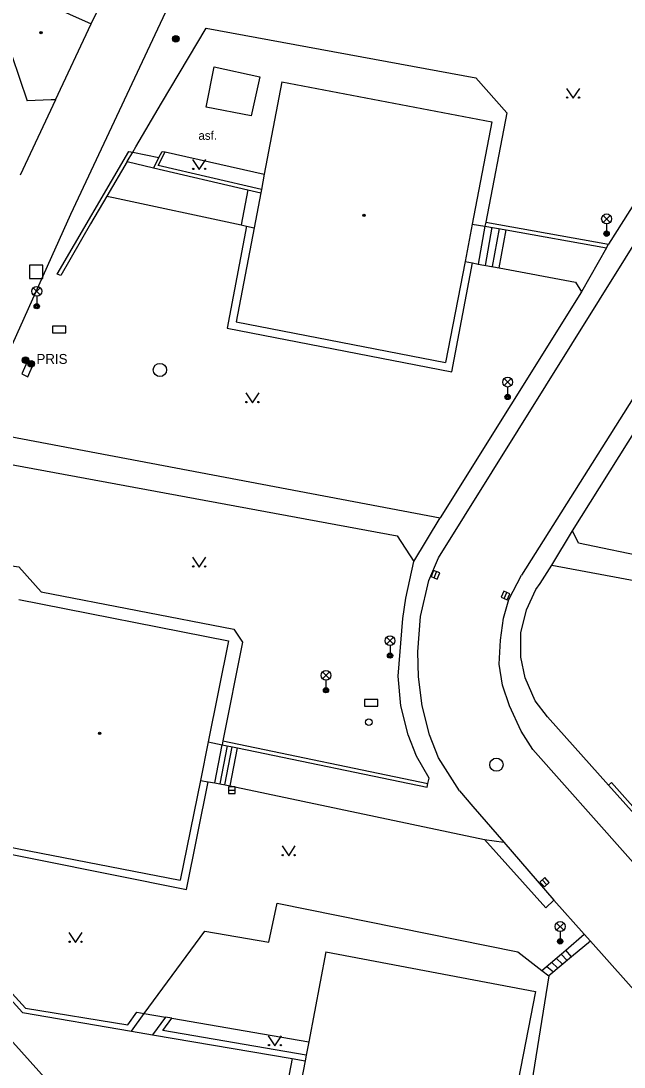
# Model space of a CAD drawing. Extents: x -598233 to -596890, y -1157848 to -1156431.
# Drawn here: x -597188 to -597142.4, y -1157566.4 to -1157487.3 of the extents above; entities that cross this region are included whole.
import ezdxf

# ---------------------------------------------------------------- set-up
doc = ezdxf.new("R2010")
doc.units = 0
for name, color, linetype in [('Level 10', 7, 'Continuous'), ('Level 11', 7, 'Continuous'), ('Level 24', 7, 'Continuous'), ('Level 25', 7, 'Continuous'), ('Level 26', 7, 'Continuous'), ('Level 27', 7, 'Continuous'), ('Level 28', 7, 'Continuous'), ('Level 33', 7, 'Continuous'), ('Level 36', 7, 'Continuous'), ('Level 39', 7, 'Continuous'), ('Level 40', 7, 'Continuous'), ('Level 41', 7, 'Continuous'), ('Level 5', 7, 'Continuous'), ('Level 7', 7, 'Continuous'), ('Level 8', 7, 'Continuous')]:
    doc.layers.add(name, color=color, linetype=linetype)

msp = doc.modelspace()

# ---------------------------------------------------------------- linework, layer by layer
at = {"layer": 'Level 10'}
for points in [[(-597156.46, -1157527.92), (-597126.1, -1157479.25), (-597087.5, -1157487.92), (-597089.1, -1157493.83), (-597042.36, -1157546.78), (-597015.95, -1157576.4)], [(-597175.17, -1157482.58), (-597184.27, -1157501.98), (-597191.01, -1157516.9699), (-597189.79, -1157518.58)], [(-597130.32, -1157497.77), (-597150.19, -1157529.24)], [(-597154.86, -1157545.54), (-597156.46, -1157543.04), (-597157.14, -1157541.31), (-597157.69, -1157539.13), (-597157.98, -1157536.94), (-597158.01, -1157535.04), (-597157.81, -1157532.36), (-597157.19, -1157529.64), (-597156.46, -1157527.92)], [(-597149.32, -1157542.42), (-597150.2199, -1157541.04), (-597151.09, -1157539.13), (-597151.62, -1157537.56), (-597151.86, -1157535.9699), (-597151.77, -1157534.15), (-597151.55, -1157532.5), (-597151.13, -1157531.09), (-597150.19, -1157529.24)], [(-597149.32, -1157542.42), (-597114.43, -1157581.74), (-597058.19, -1157645.1599), (-597053.96, -1157649.83)], [(-597154.86, -1157545.54), (-597153.86, -1157546.7199), (-597151.52, -1157549.42)], [(-597151.52, -1157549.42), (-597147.74, -1157553.81)], [(-597147.74, -1157553.81), (-597145.44, -1157556.39)], [(-597145.44, -1157556.39), (-597144.98, -1157556.9099)], [(-597144.98, -1157556.9099), (-597132.64, -1157570.74)]]:
    msp.add_lwpolyline(points, dxfattribs=at)
at = {"layer": 'Level 11'}
for points in [[(-597187.21, -1157482.78), (-597185.98, -1157486.1), (-597182.7, -1157487.57)], [(-597185.4, -1157493.31), (-597182.7, -1157487.57)], [(-597179.57, -1157497.27), (-597179.32, -1157496.85), (-597177.38, -1157493.56), (-597174.02, -1157487.88), (-597153.63, -1157491.64)], [(-597134.65, -1157488.27), (-597134.12, -1157489.23), (-597143.6, -1157504.2199)], [(-597173.4099, -1157490.82), (-597169.9699, -1157491.58), (-597170.62, -1157494.51), (-597174.02, -1157493.85), (-597173.4099, -1157490.82)], [(-597153.63, -1157491.64), (-597151.28, -1157494.28), (-597152.89, -1157502.55)], [(-597179.57, -1157497.27), (-597177.59, -1157497.6599), (-597178, -1157498.44)], [(-597169.84, -1157500.09), (-597177.64, -1157498.28), (-597177.11, -1157497.25)], [(-597177.59, -1157497.66), (-597177.34, -1157497.21), (-597177.11, -1157497.25)], [(-597177.11, -1157497.25), (-597169.62, -1157498.93)], [(-597179.99, -1157497.98), (-597178, -1157498.44)], [(-597178, -1157498.44), (-597170.86, -1157500.11)], [(-597181.53, -1157500.59), (-597181.02, -1157500.7), (-597171.37, -1157502.76)], [(-597170.86, -1157500.11), (-597171.37, -1157502.76)], [(-597170.86, -1157500.11), (-597169.89, -1157500.34)], [(-597170.98, -1157502.85), (-597172.44, -1157510.56), (-597155.45, -1157513.86), (-597153.88, -1157505.64)], [(-597171.37, -1157502.76), (-597170.98, -1157502.85)], [(-597170.98, -1157502.85), (-597170.39, -1157502.98)], [(-597153.9099, -1157502.7199), (-597152.95, -1157502.85)], [(-597152.95, -1157502.85), (-597153.4699, -1157505.7199)], [(-597152.42, -1157502.94), (-597152.94, -1157505.82)], [(-597151.88, -1157503.04), (-597152.4, -1157505.92)], [(-597151.87, -1157506.02), (-597151.35, -1157503.13)], [(-597143.77, -1157504.49), (-597145.6599, -1157507.83)], [(-597154.45, -1157505.53), (-597153.88, -1157505.64)], [(-597153.88, -1157505.64), (-597153.4699, -1157505.7199)], [(-597153.4699, -1157505.7199), (-597151.87, -1157506.02)], [(-597151.87, -1157506.02), (-597146.09, -1157507.1), (-597145.6599, -1157507.83)], [(-597145.6599, -1157507.83), (-597156.34, -1157524.92)], [(-597146.32, -1157525.89), (-597141.45, -1157518.1)], [(-597189.79, -1157518.58), (-597156.34, -1157524.92)], [(-597190.81, -1157520.5), (-597159.59, -1157526.28), (-597158.32, -1157528.2)], [(-597136.82, -1157522.57), (-597140.3, -1157527.98), (-597145.88, -1157526.83), (-597146.32, -1157525.89)], [(-597158.32, -1157528.2), (-597156.34, -1157524.92)], [(-597147.9, -1157528.48), (-597146.32, -1157525.89)], [(-597147.9, -1157528.48), (-597121.1, -1157533.4699), (-597115.45, -1157526.69)], [(-597194.15, -1157527.76), (-597188.17, -1157528.61), (-597186.49, -1157530.49), (-597171.92, -1157533.33), (-597171.28, -1157534.31), (-597172.75, -1157541.77)], [(-597157.17, -1157544.59), (-597158.11, -1157542.93), (-597158.75, -1157541.31), (-597159.3, -1157539.11), (-597159.5, -1157536.89), (-597159.1599, -1157532.51), (-597158.92, -1157530.99), (-597158.32, -1157528.2)], [(-597148.78, -1157529.86), (-597147.9, -1157528.48)], [(-597148.23, -1157539.94), (-597149.15, -1157538.75), (-597149.9, -1157537), (-597150.23, -1157535.43), (-597150.24, -1157533.61), (-597149.8, -1157531.86), (-597149.11, -1157530.32), (-597148.78, -1157529.86)], [(-597143.6, -1157545.12), (-597148.23, -1157539.94)], [(-597190.84, -1157541.98), (-597192.4699, -1157549.6), (-597175.5, -1157553.01), (-597173.86, -1157544.86)], [(-597173.87, -1157541.85), (-597172.81, -1157542.07)], [(-597173.37, -1157544.95), (-597172.81, -1157542.07)], [(-597172.42, -1157542.15), (-597172.99, -1157545.02)], [(-597172.6, -1157545.09), (-597172.04, -1157542.23)], [(-597172.21, -1157545.1599), (-597171.65, -1157542.3)], [(-597174.45, -1157544.76), (-597173.86, -1157544.86)], [(-597173.86, -1157544.86), (-597173.37, -1157544.95)], [(-597173.37, -1157544.95), (-597172.21, -1157545.1599)], [(-597157.25, -1157545), (-597157.17, -1157544.59)], [(-597172.21, -1157545.1599), (-597152.98, -1157549.2199)], [(-597204.49, -1157546.87), (-597199.13, -1157552.85), (-597123.77, -1157636.89), (-597111.44, -1157650.75), (-597102.63, -1157660.56)], [(-597152.98, -1157549.2199), (-597151.52, -1157549.42)], [(-597147.74, -1157553.81), (-597148.34, -1157554.38), (-597152.98, -1157549.2199)], [(-597178.69, -1157562.39), (-597174.12, -1157556.15), (-597169.27, -1157556.99), (-597168.65, -1157554.05), (-597150.4699, -1157557.71), (-597148.64, -1157559.13)], [(-597146.82, -1157557.58), (-597145.44, -1157556.39)], [(-597144.98, -1157556.9099), (-597146.4, -1157558.09)], [(-597148.64, -1157559.13), (-597146.82, -1157557.58)], [(-597146.4, -1157558.09), (-597146.82, -1157557.58)], [(-597146.4, -1157558.09), (-597148.12, -1157559.53)], [(-597147.92, -1157558.51), (-597147.43, -1157558.95)], [(-597147.56, -1157558.2), (-597147.08, -1157558.6599)], [(-597147.19, -1157557.89), (-597146.74, -1157558.38)], [(-597148.64, -1157559.13), (-597148.12, -1157559.53)], [(-597148.28, -1157558.83), (-597147.77, -1157559.24)], [(-597148.12, -1157559.53), (-597149.52, -1157568.32)], [(-597187.9, -1157562.3), (-597179.6599, -1157563.71)], [(-597179.6599, -1157563.71), (-597178.69, -1157562.39)], [(-597178.69, -1157562.39), (-597177.09, -1157562.6599)], [(-597176.6, -1157562.74), (-597166.26, -1157564.51)], [(-597179.6599, -1157563.71), (-597178.06, -1157563.98)], [(-597167.52, -1157565.79), (-597167.99, -1157568.28)]]:
    msp.add_lwpolyline(points, dxfattribs=at)
at = {"layer": 'Level 24'}
for points in [[(-597185.63, -1157510.93), (-597184.63, -1157510.93), (-597184.63, -1157510.43), (-597185.63, -1157510.43)], [(-597187.5416, -1157513.1214), (-597187.9539, -1157514.0324), (-597187.4984, -1157514.2386), (-597187.0861, -1157513.3276)], [(-597162.05, -1157539.15), (-597161.05, -1157539.15), (-597161.05, -1157538.65), (-597162.05, -1157538.65)]]:
    msp.add_lwpolyline(points, close=True, dxfattribs=at)
at = {"layer": 'Level 25'}
for centre, radius in [((-597176.3, -1157488.69), 0.25), ((-597176.3, -1157488.69), 0.2), ((-597176.3, -1157488.69), 0.15), ((-597176.3, -1157488.69), 0.1), ((-597176.3, -1157488.69), 0.05), ((-597187.67, -1157512.99), 0.25), ((-597187.67, -1157512.99), 0.2), ((-597187.67, -1157512.99), 0.15), ((-597187.67, -1157512.99), 0.1), ((-597187.67, -1157512.99), 0.05), ((-597187.25, -1157513.27), 0.25), ((-597187.25, -1157513.27), 0.2), ((-597187.25, -1157513.27), 0.15), ((-597187.25, -1157513.27), 0.1), ((-597187.25, -1157513.27), 0.05)]:
    msp.add_circle(centre, radius, dxfattribs=at)
at = {"layer": 'Level 26'}
msp.add_lwpolyline([(-597187.36, -1157506.81), (-597186.36, -1157506.81), (-597186.36, -1157505.81), (-597187.36, -1157505.81)], close=True, dxfattribs=at)
at = {"layer": 'Level 27'}
for p, q in [((-597156.7843, -1157529.4415), (-597156.5957, -1157528.9785)), ((-597151.4917, -1157530.9984), (-597151.2883, -1157530.5416)), ((-597172.33, -1157545.5), (-597171.83, -1157545.5)), ((-597148.6093, -1157552.2761), (-597148.2707, -1157552.6439))]:
    msp.add_line(p, q, dxfattribs=at)
for points in [[(-597156.5528, -1157529.5359), (-597156.3641, -1157529.0728), (-597156.8272, -1157528.8841), (-597157.0159, -1157529.3472)], [(-597151.2634, -1157531.1001), (-597151.0599, -1157530.6434), (-597151.5166, -1157530.4399), (-597151.7201, -1157530.8966)], [(-597172.33, -1157545.75), (-597171.83, -1157545.75), (-597171.83, -1157545.25), (-597172.33, -1157545.25)], [(-597148.7933, -1157552.4454), (-597148.4546, -1157552.8133), (-597148.0867, -1157552.4746), (-597148.4254, -1157552.1067)]]:
    msp.add_lwpolyline(points, close=True, dxfattribs=at)
for centre in [(-597177.51, -1157513.73), (-597152.08, -1157543.57)]:
    msp.add_circle(centre, 0.5, dxfattribs=at)
at = {"layer": 'Level 28'}
msp.add_circle((-597161.7199, -1157540.35), 0.25, dxfattribs=at)
at = {"layer": 'Level 33'}
for p, q in [((-597144.015, -1157502.57), (-597143.485, -1157502.04)), ((-597144.015, -1157502.04), (-597143.485, -1157502.57)), ((-597143.75, -1157502.68), (-597143.75, -1157503.43)), ((-597187.085, -1157508.0499), (-597186.555, -1157507.5199)), ((-597187.085, -1157507.5199), (-597186.555, -1157508.0499)), ((-597186.82, -1157508.1599), (-597186.82, -1157508.9099)), ((-597151.495, -1157514.91), (-597150.965, -1157514.38)), ((-597151.495, -1157514.38), (-597150.965, -1157514.91)), ((-597151.23, -1157515.02), (-597151.23, -1157515.77)), ((-597160.385, -1157534.46), (-597159.855, -1157533.93)), ((-597160.385, -1157533.93), (-597159.855, -1157534.46)), ((-597160.12, -1157534.57), (-597160.12, -1157535.32)), ((-597165.225, -1157537.08), (-597164.695, -1157536.55)), ((-597165.225, -1157536.55), (-597164.695, -1157537.08)), ((-597164.96, -1157537.19), (-597164.96, -1157537.94)), ((-597147.525, -1157556.07), (-597146.995, -1157555.54)), ((-597147.525, -1157555.54), (-597146.995, -1157556.07)), ((-597147.26, -1157556.18), (-597147.26, -1157556.93))]:
    msp.add_line(p, q, dxfattribs=at)
for centre, radius in [((-597143.75, -1157502.305), 0.375), ((-597143.75, -1157503.43), 0.2), ((-597143.75, -1157503.43), 0.1445), ((-597143.75, -1157503.43), 0.0876), ((-597186.82, -1157507.7849), 0.375), ((-597186.82, -1157508.9099), 0.2), ((-597186.82, -1157508.9099), 0.1445), ((-597186.82, -1157508.9099), 0.0876), ((-597151.23, -1157514.645), 0.375), ((-597151.23, -1157515.77), 0.2), ((-597151.23, -1157515.77), 0.1445), ((-597151.23, -1157515.77), 0.0876), ((-597160.12, -1157534.195), 0.375), ((-597160.12, -1157535.32), 0.2), ((-597160.12, -1157535.32), 0.1445), ((-597160.12, -1157535.32), 0.0876), ((-597164.96, -1157536.815), 0.375), ((-597164.96, -1157537.94), 0.2), ((-597164.96, -1157537.94), 0.1445), ((-597164.96, -1157537.94), 0.0876), ((-597147.26, -1157555.805), 0.375), ((-597147.26, -1157556.93), 0.2), ((-597147.26, -1157556.93), 0.1445), ((-597147.26, -1157556.93), 0.0876)]:
    msp.add_circle(centre, radius, dxfattribs=at)
at = {"layer": 'Level 36'}
for points in [[(-597146.78, -1157492.44), (-597146.28, -1157493.19), (-597145.78, -1157492.44)], [(-597175.04, -1157497.83), (-597174.54, -1157498.58), (-597174.04, -1157497.83)], [(-597171.02, -1157515.46), (-597170.52, -1157516.21), (-597170.02, -1157515.46)], [(-597175.04, -1157527.88), (-597174.54, -1157528.63), (-597174.04, -1157527.88)], [(-597168.28, -1157549.71), (-597167.78, -1157550.46), (-597167.28, -1157549.71)], [(-597184.39, -1157556.25), (-597183.89, -1157557), (-597183.39, -1157556.25)], [(-597169.32, -1157564.07), (-597168.82, -1157564.82), (-597168.32, -1157564.07)]]:
    msp.add_lwpolyline(points, dxfattribs=at)
for centre in [(-597146.7302, -1157493.1398), (-597145.8308, -1157493.1398), (-597174.9902, -1157498.5298), (-597174.0908, -1157498.5298), (-597170.9702, -1157516.1598), (-597170.0708, -1157516.1598), (-597174.9902, -1157528.5798), (-597174.0908, -1157528.5798), (-597168.2302, -1157550.4098), (-597167.3308, -1157550.4098), (-597184.3402, -1157556.9498), (-597183.4408, -1157556.9498), (-597169.2702, -1157564.7698), (-597168.3708, -1157564.7698)]:
    msp.add_circle(centre, 0.05, dxfattribs=at)
at = {"layer": 'Level 39'}
for centre, radius in [((-597186.49, -1157488.24), 0.09), ((-597186.49, -1157488.24), 0.0398), ((-597162.09, -1157502.04), 0.09), ((-597162.09, -1157502.04), 0.0398), ((-597182.07, -1157541.2), 0.09), ((-597182.07, -1157541.2), 0.0398)]:
    msp.add_circle(centre, radius, dxfattribs=at)
at = {"layer": 'Level 5'}
for points in [[(-597188.71, -1157489.96), (-597187.55, -1157493.38)], [(-597168.29, -1157491.94), (-597169.62, -1157498.93)], [(-597168.29, -1157491.94), (-597152.42, -1157494.98)], [(-597185.4, -1157493.31), (-597188.08, -1157499)], [(-597185.74, -1157493.32), (-597187.55, -1157493.38)], [(-597185.4, -1157493.31), (-597185.74, -1157493.32)], [(-597152.42, -1157494.98), (-597153.9099, -1157502.7199)], [(-597169.62, -1157498.93), (-597169.84, -1157500.09)], [(-597169.89, -1157500.34), (-597170.39, -1157502.98)], [(-597169.84, -1157500.09), (-597169.89, -1157500.34)], [(-597170.39, -1157502.98), (-597171.74, -1157510.08)], [(-597153.9099, -1157502.7199), (-597154.45, -1157505.53)], [(-597154.45, -1157505.53), (-597155.93, -1157513.1599)], [(-597171.74, -1157510.08), (-597155.93, -1157513.1599)], [(-597188.17, -1157531.08), (-597172.33, -1157534.21)], [(-597172.33, -1157534.21), (-597173.87, -1157541.85)], [(-597173.87, -1157541.85), (-597174.45, -1157544.76)], [(-597174.45, -1157544.76), (-597175.9699, -1157552.31)], [(-597191.82, -1157549.2199), (-597175.9699, -1157552.31)], [(-597164.98, -1157557.7199), (-597166.26, -1157564.51)], [(-597164.98, -1157557.7199), (-597149.13, -1157560.71)], [(-597149.13, -1157560.71), (-597150.6, -1157568.36)], [(-597166.26, -1157564.51), (-597166.45, -1157565.52)], [(-597166.45, -1157565.52), (-597166.53, -1157565.96)], [(-597166.53, -1157565.96), (-597167, -1157568.44)]]:
    msp.add_lwpolyline(points, dxfattribs=at)
at = {"layer": 'Level 7'}
for points in [[(-597181.53, -1157500.59), (-597182.77, -1157502.68), (-597185, -1157506.58), (-597185.29, -1157506.49), (-597179.86, -1157497.21), (-597179.57, -1157497.27)], [(-597179.99, -1157497.98), (-597179.57, -1157497.27)], [(-597179.99, -1157497.98), (-597181.53, -1157500.59)], [(-597152.89, -1157502.55), (-597152.95, -1157502.85)], [(-597152.95, -1157502.85), (-597151.35, -1157503.13)], [(-597152.89, -1157502.55), (-597143.6, -1157504.2199)], [(-597151.35, -1157503.13), (-597143.77, -1157504.49)], [(-597143.77, -1157504.49), (-597143.6, -1157504.2199)], [(-597172.75, -1157541.77), (-597172.81, -1157542.07)], [(-597172.75, -1157541.77), (-597157.25, -1157545)], [(-597172.81, -1157542.07), (-597171.65, -1157542.3)], [(-597171.65, -1157542.3), (-597157.3, -1157545.27), (-597157.25, -1157545)], [(-597203.44, -1157544.67), (-597187.68, -1157561.98), (-597179.94, -1157563.23), (-597179.25, -1157562.29), (-597178.69, -1157562.39)], [(-597143.6, -1157545.12), (-597143.37, -1157544.92), (-597140.18, -1157548.51), (-597136.7, -1157549.3), (-597136.18, -1157548.74), (-597135.88, -1157548.79)], [(-597140.34, -1157548.78), (-597143.6, -1157545.12)], [(-597203.35, -1157545.25), (-597197.85, -1157551.32), (-597187.9, -1157562.3)], [(-597177.09, -1157562.6599), (-597178.06, -1157563.98)], [(-597166.45, -1157565.52), (-597177.28, -1157563.67), (-597176.6, -1157562.74)], [(-597176.6, -1157562.74), (-597177.09, -1157562.6599)], [(-597178.06, -1157563.98), (-597167.52, -1157565.79)], [(-597167.52, -1157565.79), (-597166.53, -1157565.96)]]:
    msp.add_lwpolyline(points, dxfattribs=at)
at = {"layer": 'Level 8'}
msp.add_lwpolyline([(-597182.7, -1157487.57), (-597182.18, -1157486.48)], dxfattribs=at)

# ---------------------------------------------------------------- texts
at = {"layer": 'Level 40'}
msp.add_text('asf.', height=0.65, dxfattribs=at).set_placement((-597174.6, -1157496.33))
at = {"layer": 'Level 41'}
msp.add_text('PRIS', height=0.75, dxfattribs=at).set_placement((-597186.84, -1157513.27))

doc.saveas('drawing.dxf')
